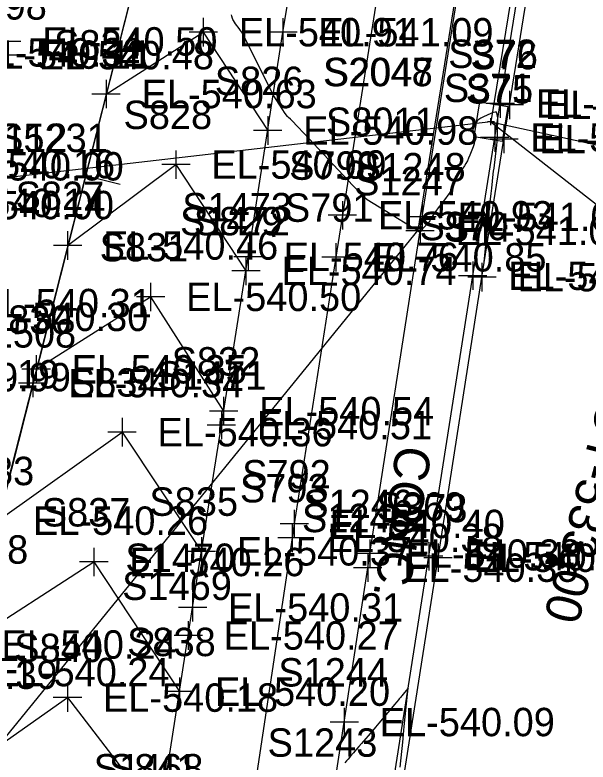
# Model space of a CAD drawing. Extents: x 1724534 to 1727318, y 657156 to 660047.
# Drawn here: x 1725578 to 1725658.8, y 659391.1 to 659496.3 of the extents above; entities that cross this region are included whole.
import ezdxf

# ---------------------------------------------------------------- set-up
doc = ezdxf.new("R2010")
doc.units = 0
for name, color, linetype in [('SURVEY - CENTERLINE - Preliminary', 7, 'Continuous'), ('SURVEY - CENTERLINE - Preliminary Text', 7, 'Continuous'), ('SURVEY - CONTOURS - Index with Text', 7, 'Continuous'), ('SURVEY - CONTOURS - Intermediate with optional Text', 7, 'Continuous'), ('SURVEY - DRAINAGE - Area Shapes', 7, 'Continuous'), ('SURVEY - DRAINAGE - Storm Sewer', 7, 'Continuous'), ('SURVEY - DRAINAGE - Storm Sewer - Points - Numbers', 7, 'Continuous'), ('SURVEY - DRAINAGE - Storm Sewer Text', 7, 'Continuous'), ('SURVEY - DTM - Breaklines', 7, 'Continuous'), ('SURVEY - DTM - Breaklines - Points - Elevations', 7, 'Continuous'), ('SURVEY - DTM - Breaklines - Points - Locators', 7, 'Continuous'), ('SURVEY - DTM - Breaklines - Points - Numbers', 7, 'Continuous'), ('SURVEY - MISCELLANEOUS - Bottom of MH and CB', 7, 'Continuous'), ('SURVEY - MISCELLANEOUS - Bottom of MH and CB - Points - Numbers', 7, 'Continuous'), ('SURVEY - TRAFFIC CONTROL - Pavement Marking - Points - Elevations', 7, 'Continuous'), ('SURVEY - TRAFFIC CONTROL - Pavement Marking - Points - Locators', 7, 'Continuous'), ('SURVEY - TRAFFIC CONTROL - Pavement Marking - Points - Numbers', 7, 'Continuous'), ('SURVEY - TRAFFIC CONTROL - Pavement Marking with Text', 7, 'Continuous'), ('SURVEY - TRANSPORTATION - Features', 7, 'Continuous'), ('SURVEY - TRANSPORTATION - Features - Points - Elevations', 7, 'Continuous'), ('SURVEY - TRANSPORTATION - Features - Points - Locators', 7, 'Continuous'), ('SURVEY - TRANSPORTATION - Features - Points - Numbers', 7, 'Continuous'), ('SURVEY - TRANSPORTATION - Features Text', 7, 'Continuous'), ('SURVEY - TRANSPORTATION - Roads', 7, 'Continuous'), ('SURVEY - TRANSPORTATION - Roads - Points - Elevations', 7, 'Continuous'), ('SURVEY - TRANSPORTATION - Roads - Points - Locators', 7, 'Continuous'), ('SURVEY - TRANSPORTATION - Roads - Points - Numbers', 7, 'Continuous')]:
    doc.layers.add(name, color=color, linetype=linetype)

msp = doc.modelspace()

# ---------------------------------------------------------------- linework, layer by layer
at = {"layer": 'SURVEY - CENTERLINE - Preliminary'}
msp.add_line((1725628.75, 659634.75), (1725510.02, 659165.78), dxfattribs=at)
msp.add_line((1725628.75, 659634.75), (1725510.02, 659165.78), dxfattribs=at)
msp.add_line((1725628.75, 659634.75), (1725510.02, 659165.78), dxfattribs=at)
at = {"layer": 'SURVEY - CENTERLINE - Preliminary Text'}
msp.add_line((1725587.98, 659473.71), (1725592.83, 659472.48), dxfattribs=at)
at = {"layer": 'SURVEY - CONTOURS - Index with Text'}
msp.add_lwpolyline([(1725632.32, 659390.38), (1725632.68, 659393.91), (1725632.85, 659395.55), (1725632.9, 659396.08), (1725633.36, 659400.66), (1725633.44, 659401.5), (1725632.69, 659400.6), (1725632.58, 659400.47), (1725632.48, 659400.35), (1725632.39, 659400.25), (1725632.19, 659400), (1725632.06, 659399.85), (1725631.83, 659399.58), (1725631.5, 659399.18), (1725631.07, 659398.67), (1725629.31, 659396.57), (1725628.85, 659396.03), (1725628.41, 659395.51), (1725626.87, 659393.72), (1725626.49, 659393.27), (1725626.17, 659392.9), (1725625.92, 659392.61), (1725625.73, 659392.39), (1725625.33, 659391.91), (1725625.17, 659391.72), (1725624.98, 659391.5), (1725624.76, 659391.25), (1725624.52, 659390.97)], dxfattribs=at)
at = {"layer": 'SURVEY - CONTOURS - Intermediate with optional Text'}
msp.add_lwpolyline([(1725644.17, 659461.51), (1725644.39, 659463.89), (1725644.45, 659464.45), (1725644.53, 659465.15), (1725644.56, 659465.46), (1725644.66, 659466.45), (1725644.87, 659468.68), (1725644.93, 659469.19), (1725644.97, 659469.62), (1725645.01, 659469.98), (1725645.15, 659471.16), (1725645.23, 659471.91), (1725645.44, 659473.89), (1725645.49, 659474.32), (1725645.54, 659474.76), (1725645.73, 659476.38), (1725645.78, 659476.8), (1725645.87, 659477.5), (1725645.97, 659478.47), (1725646, 659478.75), (1725646.02, 659479.07), (1725646.03, 659479.43), (1725646.05, 659479.84), (1725646.09, 659481.83), (1725645.95, 659482.51), (1725645.87, 659482.61), (1725645.7, 659482.64), (1725645.44, 659482.58), (1725645.1, 659482.45), (1725644.04, 659481.98), (1725643.68, 659481.8), (1725643.39, 659481.61), (1725643.17, 659481.41), (1725643.02, 659481.19), (1725642.71, 659480.59), (1725642.62, 659480.36), (1725642.57, 659480.14), (1725642.57, 659479.91), (1725642.61, 659479.69), (1725642.79, 659479.09), (1725642.82, 659478.84), (1725642.8, 659478.53), (1725642.72, 659478.18), (1725642.58, 659477.76), (1725642.14, 659476.59), (1725641.96, 659476.17), (1725641.78, 659475.78), (1725641.58, 659475.41), (1725641.37, 659475.07), (1725640.79, 659474.22), (1725640.58, 659473.9), (1725640.4, 659473.58), (1725640.23, 659473.26), (1725640.09, 659472.94), (1725639.73, 659472.08), (1725639.57, 659471.74), (1725639.34, 659471.35), (1725639.05, 659470.92), (1725638.7, 659470.45), (1725637.69, 659469.14), (1725637.35, 659468.7), (1725637.09, 659468.35), (1725636.91, 659468.09), (1725636.82, 659467.93), (1725636.68, 659467.62), (1725636.6, 659467.49), (1725636.49, 659467.34), (1725636.35, 659467.15), (1725636.17, 659466.94), (1725635.31, 659465.99), (1725635.18, 659465.83), (1725635.07, 659465.69), (1725634.76, 659465.91), (1725634.64, 659465.99), (1725634.1, 659466.33), (1725631.96, 659467.66), (1725631.03, 659468.23), (1725627.68, 659470.28), (1725627.34, 659470.58), (1725626.66, 659471.26), (1725625.63, 659472.32), (1725624.26, 659473.77), (1725620.16, 659478.15), (1725618.8, 659479.6), (1725617.8, 659480.66), (1725617.15, 659481.34), (1725616.86, 659481.63), (1725616.56, 659481.89), (1725616.43, 659482.03), (1725616.25, 659482.26), (1725616.03, 659482.57), (1725615.76, 659482.97), (1725614.41, 659485.05), (1725610.17, 659493.56), (1725610.08, 659493.73), (1725609.95, 659493.93), (1725609.8, 659494.15), (1725609.63, 659494.4), (1725609.12, 659495.08), (1725608.95, 659495.32), (1725608.82, 659495.53), (1725608.73, 659495.7), (1725608.68, 659495.84), (1725608.61, 659496.16), (1725608.53, 659496.34)], dxfattribs=at)
at = {"layer": 'SURVEY - DRAINAGE - Area Shapes'}
msp.add_lwpolyline([(1725457.87, 659006.78), (1725413.86, 659016.26), (1725297.61, 659050.84), (1725314.04, 659296.61), (1725386.76, 659493.9), (1725483.4, 659755.23), (1725623.95, 659732.7), (1725676.22, 659724.33), (1725634.82, 659466.02), (1725543.32, 659353.72), (1725499.68, 659185.92), (1725479.09, 659106.74)], close=True, dxfattribs=at)
at = {"layer": 'SURVEY - DRAINAGE - Storm Sewer'}
for p, q in [((1725684.98, 659727.99), (1725645.11, 659481.28)), ((1725645.11, 659481.28), (1725564.93, 659472.02)), ((1725645.11, 659481.28), (1725645.11, 659481.28)), ((1725645.11, 659481.28), (1725645.11, 659481.28)), ((1725645.11, 659481.28), (1725706.14, 659467.93))]:
    msp.add_line(p, q, dxfattribs=at)
msp.add_lwpolyline([(1725646.69, 659478.49), (1725642.74, 659479.13), (1725643.53, 659484.06), (1725647.48, 659483.43), (1725646.69, 659478.49)], dxfattribs=at)
msp.add_lwpolyline([(1725646.69, 659478.49), (1725642.74, 659479.13), (1725643.53, 659484.06), (1725647.48, 659483.43), (1725646.69, 659478.49)], dxfattribs=at)
at = {"layer": 'SURVEY - DRAINAGE - Storm Sewer Text'}
msp.add_lwpolyline([(1725645.11, 659481.28), (1725701.24, 659437.41), (1725687.19, 659381.78)], dxfattribs=at)
at = {"layer": 'SURVEY - DTM - Breaklines'}
msp.add_lwpolyline([(1725623.6, 659326.2), (1725625.6, 659340.96), (1725631.47, 659380.35), (1725637.66, 659419.87), (1725643.84, 659459.39), (1725646.93, 659478.84), (1725647.71, 659483.65), (1725654.06, 659523.1), (1725660.55, 659562.56), (1725667, 659602.05), (1725673.28, 659641.55), (1725679.66, 659681.01), (1725686.77, 659724.7), (1725687.76, 659730.9), (1725694.15, 659770.38), (1725697.5, 659791.07)], dxfattribs=at)
at = {"layer": 'SURVEY - DTM - Breaklines - Points - Locators'}
for p, q in [((1725647.71, 659485.65), (1725647.71, 659481.65)), ((1725649.71, 659483.65), (1725645.71, 659483.65)), ((1725646.93, 659480.84), (1725646.93, 659476.84)), ((1725648.93, 659478.84), (1725644.93, 659478.84)), ((1725643.84, 659461.39), (1725643.84, 659457.39)), ((1725645.84, 659459.39), (1725641.84, 659459.39)), ((1725637.66, 659421.87), (1725637.66, 659417.87)), ((1725639.66, 659419.87), (1725635.66, 659419.87))]:
    msp.add_line(p, q, dxfattribs=at)
at = {"layer": 'SURVEY - MISCELLANEOUS - Bottom of MH and CB'}
for p, q in [((1725645.61, 659481.28), (1725644.61, 659481.28)), ((1725645.11, 659480.78), (1725645.11, 659481.78)), ((1725645.11, 659481.28), (1725645.11, 659481.28)), ((1725645.11, 659481.28), (1725645.11, 659481.28))]:
    msp.add_line(p, q, dxfattribs=at)
at = {"layer": 'SURVEY - TRAFFIC CONTROL - Pavement Marking - Points - Locators'}
for p, q in [((1725604.56, 659495.89), (1725604.56, 659491.89)), ((1725606.56, 659493.89), (1725602.56, 659493.89)), ((1725590.87, 659487.18), (1725590.87, 659483.18)), ((1725592.87, 659485.18), (1725588.87, 659485.18)), ((1725613.64, 659482.04), (1725613.64, 659478.04)), ((1725615.64, 659480.04), (1725611.64, 659480.04)), ((1725600.7, 659477.25), (1725600.7, 659473.25)), ((1725602.7, 659475.25), (1725598.7, 659475.25)), ((1725624.18, 659470.1), (1725624.18, 659466.1)), ((1725626.18, 659468.1), (1725622.18, 659468.1)), ((1725585.44, 659465.85), (1725585.44, 659461.85)), ((1725623.25, 659464.18), (1725623.25, 659460.18)), ((1725587.44, 659463.85), (1725583.44, 659463.85)), ((1725610.58, 659462.28), (1725610.58, 659458.28)), ((1725625.25, 659462.18), (1725621.25, 659462.18)), ((1725612.58, 659460.28), (1725608.58, 659460.28)), ((1725597.14, 659458.61), (1725597.14, 659454.61)), ((1725599.14, 659456.61), (1725595.14, 659456.61)), ((1725581.01, 659448.41), (1725581.01, 659444.41)), ((1725583.01, 659446.41), (1725579.01, 659446.41)), ((1725607.43, 659442.53), (1725607.43, 659438.53)), ((1725609.43, 659440.53), (1725605.43, 659440.53)), ((1725593.11, 659439.56), (1725593.11, 659435.56)), ((1725595.11, 659437.56), (1725591.11, 659437.56)), ((1725617.38, 659426.63), (1725617.38, 659422.63)), ((1725619.38, 659424.63), (1725615.38, 659424.63)), ((1725617.07, 659424.66), (1725617.07, 659420.66)), ((1725604.3, 659422.77), (1725604.3, 659418.77)), ((1725619.07, 659422.66), (1725615.07, 659422.66)), ((1725589.14, 659421.27), (1725589.14, 659417.27)), ((1725606.3, 659420.77), (1725602.3, 659420.77)), ((1725591.14, 659419.27), (1725587.14, 659419.27)), ((1725601.21, 659403.01), (1725601.21, 659399.01)), ((1725585.43, 659402.17), (1725585.43, 659398.17)), ((1725603.21, 659401.01), (1725599.21, 659401.01)), ((1725587.43, 659400.17), (1725583.43, 659400.17))]:
    msp.add_line(p, q, dxfattribs=at)
at = {"layer": 'SURVEY - TRAFFIC CONTROL - Pavement Marking with Text'}
for points in [[(1725677.08, 659796.31), (1725674.76, 659781.99), (1725662.24, 659705.03), (1725649.13, 659624.1), (1725636.68, 659547.11), (1725636.37, 659545.14), (1725624.18, 659468.1), (1725623.25, 659462.18), (1725617.38, 659424.63), (1725617.07, 659422.66), (1725605.51, 659345.52), (1725605.22, 659343.54), (1725602.95, 659328.1)], [(1725590.87, 659485.18), (1725604.56, 659493.89), (1725613.64, 659480.04)], [(1725585.44, 659463.85), (1725600.7, 659475.25), (1725610.58, 659460.28)], [(1725581.01, 659446.41), (1725597.14, 659456.61), (1725607.43, 659440.53)], [(1725575.57, 659425.09), (1725593.11, 659437.56), (1725604.3, 659420.77)], [(1725571.12, 659407.65), (1725589.14, 659419.27), (1725601.21, 659401.01)], [(1725565.73, 659386.32), (1725585.43, 659400.17), (1725598.45, 659383.22)]]:
    msp.add_lwpolyline(points, dxfattribs=at)
at = {"layer": 'SURVEY - TRANSPORTATION - Features'}
msp.add_lwpolyline([(1725622.21, 659326.39), (1725624.29, 659341.14), (1725630.17, 659380.56), (1725636.35, 659420.08), (1725642.55, 659459.59), (1725645.64, 659479.05), (1725646.42, 659483.85), (1725652.78, 659523.31), (1725659.27, 659562.77), (1725665.72, 659602.26), (1725672, 659641.75), (1725678.37, 659681.22), (1725685.48, 659724.91), (1725686.48, 659731.1), (1725692.86, 659770.59), (1725696.22, 659791.27)], dxfattribs=at)
at = {"layer": 'SURVEY - TRANSPORTATION - Features - Points - Locators'}
for p, q in [((1725646.42, 659485.85), (1725646.42, 659481.85)), ((1725648.42, 659483.85), (1725644.42, 659483.85)), ((1725645.64, 659481.05), (1725645.64, 659477.05)), ((1725647.64, 659479.05), (1725643.64, 659479.05)), ((1725642.55, 659461.59), (1725642.55, 659457.59)), ((1725644.55, 659459.59), (1725640.55, 659459.59)), ((1725636.35, 659422.08), (1725636.35, 659418.08)), ((1725638.35, 659420.08), (1725634.35, 659420.08))]:
    msp.add_line(p, q, dxfattribs=at)
at = {"layer": 'SURVEY - TRANSPORTATION - Roads'}
for points in [[(1725614.21, 659327.48), (1725617.73, 659353.24), (1725618.02, 659355.22), (1725622.92, 659386.84), (1725624.43, 659396.73), (1725627.75, 659418.47), (1725628.06, 659420.45), (1725635.11, 659465.91), (1725635.41, 659467.88), (1725643.91, 659521.21), (1725646.49, 659537), (1725655.84, 659594.23), (1725667.29, 659665.3), (1725672.1, 659694.9), (1725680.45, 659746.21), (1725687.95, 659792.61)], [(1725590.71, 659328.92), (1725598.17, 659381.25), (1725598.45, 659383.22), (1725602.44, 659408.92), (1725603.05, 659412.87), (1725607.12, 659438.55), (1725610.58, 659460.28), (1725610.89, 659462.25), (1725615.78, 659493.88), (1725619.05, 659513.61), (1725619.37, 659515.58), (1725622.79, 659537.31), (1725623.11, 659539.29), (1725628.25, 659570.87), (1725628.56, 659572.84), (1725632.34, 659596.54), (1725632.66, 659598.52), (1725636.55, 659622.19)], [(1725624.67, 659618.96), (1725609.02, 659556.91), (1725594.32, 659498.75), (1725580.52, 659444.47), (1725570.13, 659403.77), (1725561.33, 659368.86), (1725557.93, 659355.29), (1725547.17, 659312.62), (1725545.21, 659304.87), (1725533.45, 659258.34), (1725527.51, 659235.09)]]:
    msp.add_lwpolyline(points, dxfattribs=at)
at = {"layer": 'SURVEY - TRANSPORTATION - Roads - Points - Locators'}
for p, q in [((1725615.78, 659495.88), (1725615.78, 659491.88)), ((1725617.78, 659493.88), (1725613.78, 659493.88)), ((1725578.87, 659492.59), (1725574.87, 659492.59)), ((1725578.38, 659490.66), (1725574.38, 659490.66)), ((1725635.41, 659469.88), (1725635.41, 659465.88)), ((1725637.41, 659467.88), (1725633.41, 659467.88)), ((1725635.11, 659467.91), (1725635.11, 659463.91)), ((1725637.11, 659465.91), (1725633.11, 659465.91)), ((1725610.89, 659464.25), (1725610.89, 659460.25)), ((1725612.89, 659462.25), (1725608.89, 659462.25)), ((1725610.58, 659462.28), (1725610.58, 659458.28)), ((1725612.58, 659460.28), (1725608.58, 659460.28)), ((1725580.52, 659446.47), (1725580.52, 659442.47)), ((1725582.52, 659444.47), (1725578.52, 659444.47)), ((1725607.12, 659440.55), (1725607.12, 659436.55)), ((1725609.12, 659438.55), (1725605.12, 659438.55)), ((1725628.06, 659422.45), (1725628.06, 659418.45)), ((1725630.06, 659420.45), (1725626.06, 659420.45)), ((1725627.75, 659420.47), (1725627.75, 659416.47)), ((1725629.75, 659418.47), (1725625.75, 659418.47)), ((1725603.05, 659414.87), (1725603.05, 659410.87)), ((1725605.05, 659412.87), (1725601.05, 659412.87)), ((1725602.44, 659410.92), (1725602.44, 659406.92)), ((1725604.44, 659408.92), (1725600.44, 659408.92)), ((1725624.43, 659398.73), (1725624.43, 659394.73)), ((1725626.43, 659396.73), (1725622.43, 659396.73))]:
    msp.add_line(p, q, dxfattribs=at)

# ---------------------------------------------------------------- texts
at = {"layer": 'SURVEY - DRAINAGE - Storm Sewer - Points - Numbers'}
for s, p in [('S2048', (1725621.44, 659486.28)), ('S2047', (1725621.54, 659486.28)), ('S5112', (1725569.93, 659477.02)), ('S5231', (1725575.64, 659477.01))]:
    msp.add_text(s, height=4, dxfattribs=at).set_placement(p)
at = {"layer": 'SURVEY - DTM - Breaklines - Points - Elevations'}
for s, p in [('EL-540.32', (1725571.46, 659489.04)), ('EL-541.31', (1725652.71, 659481.65)), ('EL-541.21', (1725651.93, 659476.84)), ('EL-540.16', (1725567.45, 659473.31)), ('EL-540.14', (1725566.08, 659467.84)), ('EL-540.97', (1725648.84, 659457.39)), ('EL-540.19', (1725559.6, 659443.71)), ('EL-540.49', (1725642.66, 659417.87))]:
    msp.add_text(s, height=4, dxfattribs=at).set_placement(p)
at = {"layer": 'SURVEY - DTM - Breaklines - Points - Numbers'}
for s, p in [('S76', (1725642.21, 659488.65)), ('S75', (1725641.54, 659483.84)), ('S74', (1725638.45, 659464.39)), ('S73', (1725632.28, 659424.87))]:
    msp.add_text(s, height=4, dxfattribs=at).set_placement(p)
at = {"layer": 'SURVEY - MISCELLANEOUS - Bottom of MH and CB'}
msp.add_text('BOT-533.00', height=5, rotation=255.7596, dxfattribs=at).set_placement((1725661.5, 659446.81))
at = {"layer": 'SURVEY - MISCELLANEOUS - Bottom of MH and CB - Points - Numbers'}
msp.add_text('S8011', height=4, dxfattribs=at).set_placement((1725621.85, 659479.28))
at = {"layer": 'SURVEY - TRAFFIC CONTROL - Pavement Marking - Points - Elevations'}
for s, p in [('EL-540.91', (1725609.56, 659491.89)), ('EL-540.63', (1725595.87, 659483.18)), ('EL-540.98', (1725618.64, 659478.04)), ('EL-540.69', (1725605.7, 659473.25)), ('EL-540.93', (1725629.18, 659466.1)), ('EL-540.46', (1725590.44, 659461.85)), ('EL-540.85', (1725628.25, 659460.18)), ('EL-540.74', (1725615.58, 659458.28)), ('EL-540.50', (1725602.14, 659454.61)), ('EL-540.35', (1725586.01, 659444.41)), ('EL-540.54', (1725612.43, 659438.53)), ('EL-540.36', (1725598.11, 659435.56)), ('EL-540.26', (1725580.57, 659423.09)), ('EL-540.40', (1725622.38, 659422.63)), ('EL-540.38', (1725622.07, 659420.66)), ('EL-540.37', (1725609.3, 659418.77)), ('EL-540.26', (1725594.14, 659417.27)), ('EL-540.24', (1725576.12, 659405.65)), ('EL-540.20', (1725606.21, 659399.01)), ('EL-540.18', (1725590.43, 659398.17))]:
    msp.add_text(s, height=4, dxfattribs=at).set_placement(p)
at = {"layer": 'SURVEY - TRAFFIC CONTROL - Pavement Marking - Points - Numbers'}
for s, p in [('S824', (1725583.53, 659490.18)), ('S826', (1725606.19, 659485.04)), ('S828', (1725593.32, 659480.25)), ('S790', (1725616.67, 659473.1)), ('S827', (1725578.11, 659468.85)), ('S791', (1725616.07, 659467.18)), ('S829', (1725603.23, 659465.28)), ('S831', (1725589.96, 659461.61)), ('S830', (1725573.5, 659451.41)), ('S832', (1725600.1, 659445.53)), ('S834', (1725585.77, 659442.56)), ('S833', (1725568.24, 659430.09)), ('S792', (1725610.04, 659429.63)), ('S793', (1725609.73, 659427.66)), ('S835', (1725596.97, 659425.77)), ('S837', (1725581.8, 659424.27)), ('S838', (1725593.83, 659406.01)), ('S840', (1725577.92, 659405.17)), ('S841', (1725591.27, 659388.22))]:
    msp.add_text(s, height=4, dxfattribs=at).set_placement(p)
at = {"layer": 'SURVEY - TRANSPORTATION - Features - Points - Elevations'}
for s, p in [('EL-540.11', (1725572.67, 659488.73)), ('EL-541.07', (1725651.42, 659481.85)), ('EL-540.91', (1725650.64, 659477.05)), ('EL-540.00', (1725568.67, 659473)), ('EL-540.00', (1725567.29, 659467.54)), ('EL-540.76', (1725647.55, 659457.59)), ('EL-539.99', (1725561.23, 659443.3)), ('EL-540.08', (1725555.21, 659419.03)), ('EL-540.23', (1725641.35, 659418.08))]:
    msp.add_text(s, height=4, dxfattribs=at).set_placement(p)
at = {"layer": 'SURVEY - TRANSPORTATION - Features - Points - Numbers'}
for s, p in [('S372', (1725639.09, 659488.85)), ('S371', (1725638.46, 659484.05)), ('S370', (1725635.04, 659464.59)), ('S369', (1725629, 659425.08))]:
    msp.add_text(s, height=4, dxfattribs=at).set_placement(p)
at = {"layer": 'SURVEY - TRANSPORTATION - Features Text'}
msp.add_text('CONC.', height=5, rotation=261.1064, dxfattribs=at).set_placement((1725631.85, 659435.87))
at = {"layer": 'SURVEY - TRANSPORTATION - Roads - Points - Elevations'}
for s, p in [('EL-541.09', (1725620.78, 659491.88)), ('EL-540.50', (1725581.87, 659490.59)), ('EL-540.48', (1725581.38, 659488.66)), ('EL-541.03', (1725640.41, 659465.88)), ('EL-541.00', (1725640.11, 659463.91)), ('EL-540.76', (1725615.89, 659460.25)), ('EL-540.74', (1725615.58, 659458.28)), ('EL-540.31', (1725572.62, 659453.74)), ('EL-540.30', (1725572.13, 659451.8)), ('EL-540.34', (1725585.52, 659442.47)), ('EL-540.51', (1725612.12, 659436.55)), ('EL-540.38', (1725633.06, 659418.45)), ('EL-540.35', (1725632.75, 659416.47)), ('EL-540.31', (1725608.05, 659410.87)), ('EL-540.27', (1725607.44, 659406.92)), ('EL-540.39', (1725559.36, 659401.39)), ('EL-540.24', (1725575.13, 659401.77)), ('EL-540.09', (1725629.43, 659394.73))]:
    msp.add_text(s, height=4, dxfattribs=at).set_placement(p)
at = {"layer": 'SURVEY - TRANSPORTATION - Roads - Points - Numbers'}
for s, p in [('S1398', (1725567.05, 659495.66)), ('S1248', (1725626.08, 659472.88)), ('S1247', (1725625.82, 659470.91)), ('S1473', (1725601.6, 659467.25)), ('S1472', (1725601.29, 659465.28)), ('S1508', (1725571.18, 659449.47)), ('S1471', (1725597.99, 659443.55)), ('S1246', (1725618.66, 659425.45)), ('S1245', (1725618.47, 659423.47)), ('S1470', (1725593.59, 659417.87)), ('S1469', (1725593.13, 659413.92)), ('S1244', (1725615.14, 659401.73)), ('S1243', (1725613.63, 659391.84)), ('S1468', (1725589.12, 659388.22))]:
    msp.add_text(s, height=4, dxfattribs=at).set_placement(p)

doc.saveas('drawing.dxf')
